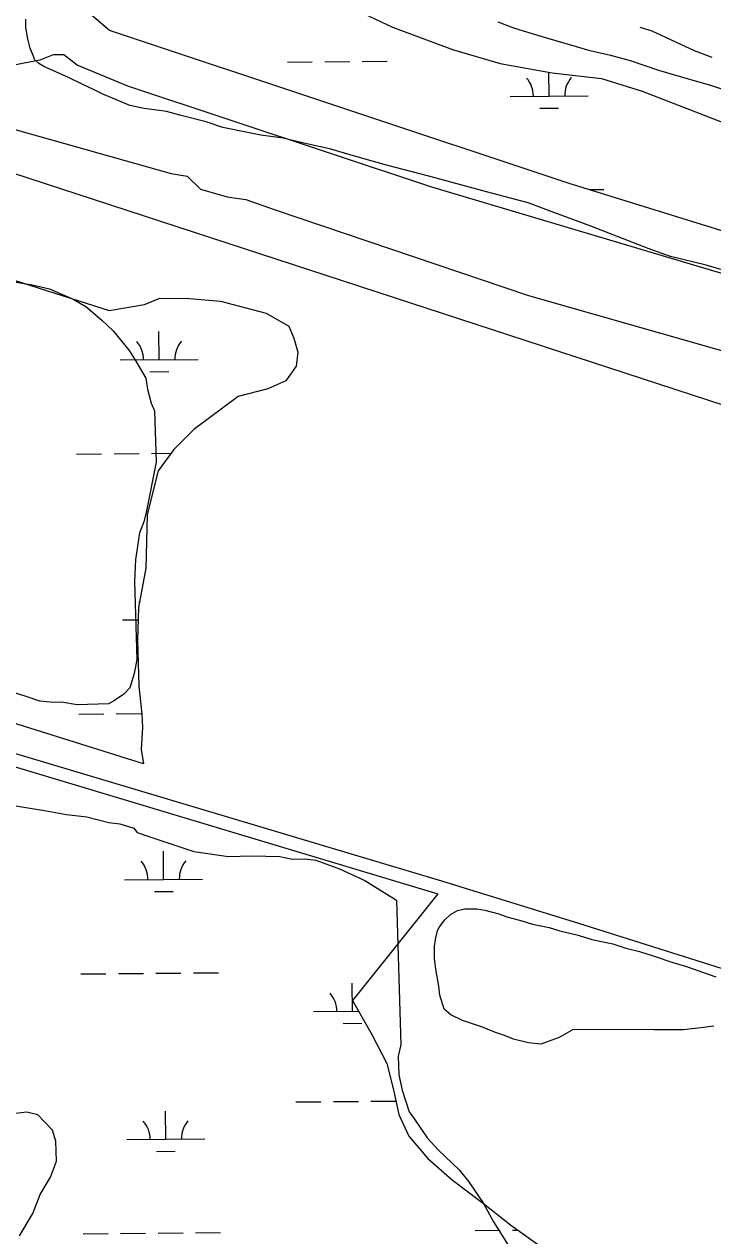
# Model space of a CAD drawing. Extents: x 3568792 to 3606828, y 529143 to 554785.
# Drawn here: x 3598222 to 3599104, y 537757 to 539308 of the extents above; entities that cross this region are included whole.
import ezdxf

# ---------------------------------------------------------------- set-up
doc = ezdxf.new("R2010")
doc.units = 0
for name, color, linetype in [('V-RAIL-TRAK', 7, 'Continuous'), ('V-ROAD-CNTR', 7, 'Continuous'), ('V-SITE-VEGE', 7, 'Continuous'), ('V-TOPO-SHOR', 7, 'Continuous'), ('V-WETL-SWMP', 7, 'Continuous')]:
    doc.layers.add(name, color=color, linetype=linetype)

msp = doc.modelspace()

# ---------------------------------------------------------------- linework, layer by layer
at = {"layer": 'V-RAIL-TRAK'}
for points in [[(3588701.9, 541364.3), (3595635.2, 539144), (3598756.4, 538211.6)], [(3598756.4, 538211.6), (3598931.8, 538157.6), (3599122.7, 538097.3), (3599351, 538026.6), (3599482.2, 537983.5)]]:
    msp.add_lwpolyline(points, dxfattribs=at)
at = {"layer": 'V-ROAD-CNTR'}
for points in [[(3590287.8, 541602.3), (3591975.1, 541072.5), (3593264.5, 540671.4), (3594324.9, 540335.1), (3595195.6, 540063.3), (3596054.3, 539794.4), (3596991.5, 539499.1), (3598079.9, 539159.1), (3598141.1, 539139.6), (3599140, 538813.5), (3599951.1, 538576.7)], [(3599010.4, 539304.7), (3599025.8, 539299.7), (3599079.9, 539274.6), (3599102.6, 539266.3)]]:
    msp.add_lwpolyline(points, dxfattribs=at)
at = {"layer": 'V-SITE-VEGE'}
for points in [[(3599125.9, 538990.7), (3599095.2, 538999.8), (3599049.6, 539010.9), (3599021, 539021.1), (3598947.7, 539049.8), (3598900, 539067.2), (3598867.1, 539079.5), (3598814.1, 539093.6), (3598739.9, 539113.9), (3598685.8, 539128), (3598649.8, 539138.1), (3598614.8, 539148.3), (3598574.5, 539157.3), (3598553.4, 539162.3), (3598524.8, 539166.2), (3598505.7, 539170.2), (3598476.1, 539176.2), (3598454.9, 539183.3), (3598423.1, 539191.4), (3598404, 539196.5), (3598375.4, 539200.4), (3598357.4, 539204.4), (3598335.1, 539213.6), (3598322.4, 539218.7), (3598310.7, 539224.9), (3598296.9, 539231.1), (3598277.7, 539240.4), (3598248, 539253.8), (3598240.5, 539257.9), (3598235.2, 539263.1), (3598234.1, 539266.3), (3598229.7, 539277.8), (3598226.4, 539289.4), (3598224.1, 539304.2), (3598224, 539314.7)], [(3598828.4, 539311.4), (3598849.6, 539303.3), (3598883.5, 539293.1), (3598946.1, 539274.8), (3598972.6, 539268.8), (3598998, 539261.7), (3599034.1, 539249.5), (3599072.2, 539238.3), (3599100.9, 539230.2), (3599128.4, 539221)], [(3598046.9, 539021.3), (3598079.2, 539012.3), (3598109.4, 539003.2), (3598137.5, 538998), (3598177.8, 538987.2), (3598202, 538979.9), (3598232.1, 538974.8), (3598254.3, 538969.5), (3598284.6, 538956.4), (3598300.9, 538946.9), (3598321.4, 538929.5), (3598335.8, 538915.9), (3598356.5, 538890.6), (3598364.9, 538876.8), (3598377.5, 538855.2), (3598379.9, 538841.3), (3598384.5, 538823.4), (3598388.8, 538813.6), (3598390.7, 538747.7)], [(3598390.7, 538747.7), (3598378.5, 538685.4), (3598375, 538671.3), (3598369.4, 538657.1), (3598364.4, 538623), (3598363.2, 538595), (3598366.1, 538495.2), (3598362.7, 538477.1), (3598357.2, 538459), (3598349.5, 538450.7), (3598337.7, 538442.4), (3598329.9, 538438.2), (3598289.9, 538437), (3598269.8, 538440.4), (3598259.9, 538440.1), (3598241.8, 538441.6), (3598225.7, 538447.1), (3598197.4, 538456.3)], [(3598205.8, 538308.6), (3598247.9, 538301.9), (3598276.1, 538296.7), (3598302.1, 538293.5), (3598330.3, 538286.3), (3598344.4, 538284.7), (3598362.5, 538279.3), (3598366.7, 538273.4), (3598382.8, 538267.9), (3598439.3, 538249.5), (3598483.5, 538242.9), (3598513.4, 538243.7), (3598549.4, 538242.8), (3598565.5, 538239.3), (3598581.5, 538239.7), (3598595.5, 538238.2), (3598625.8, 538227.1), (3598658.2, 538212), (3598698.9, 538187.2)], [(3598698.9, 538187.2), (3598704.4, 538001.6), (3598700.8, 537987.5), (3598701.5, 537963.5), (3598706.1, 537943.7), (3598714.9, 537915.9), (3598721.1, 537908.1), (3598737.8, 537882.7), (3598752.3, 537867.1), (3598779, 537841.9), (3598791.5, 537826.3), (3598810.2, 537798.9), (3598822.9, 537775.2), (3598843.9, 537741.9)], [(3599105, 538025.8), (3599088.6, 538023.5), (3599066.1, 538021.2), (3599028.4, 538020.8), (3598925.1, 538021.6), (3598906.8, 538011.1), (3598883.6, 538002.6), (3598867.8, 538004.5), (3598848.6, 538009), (3598836.9, 538013.7), (3598825.3, 538017.6), (3598808.8, 538024.3), (3598783.3, 538032.9), (3598768.2, 538040.2), (3598759.9, 538047.6), (3598754.2, 538065.4), (3598752.7, 538077), (3598749, 538098.8), (3598747.5, 538112.5), (3598747.3, 538128.2), (3598748.6, 538136.5), (3598751.2, 538148.1), (3598753.8, 538152.9), (3598760.6, 538161.9), (3598768, 538168.8), (3598776.9, 538173.7), (3598786.4, 538175.9), (3598801.5, 538176.1), (3598811.7, 538174.2), (3598829.6, 538169.6), (3598839.9, 538165.6), (3598859.1, 538160.4), (3598872.9, 538156.4), (3598894.1, 538151.9), (3598907.9, 538147.9), (3598931.2, 538142.1), (3598949, 538136.8), (3598975.8, 538131), (3598992.3, 538125.7), (3599010.1, 538121.1), (3599027.3, 538115.9), (3599052.7, 538107.3), (3599069.9, 538102), (3599107.7, 538088.8)], [(3598216, 537757.4), (3598233.1, 537785.9), (3598242.4, 537810.1), (3598255.7, 537832.5), (3598263.1, 537852.7), (3598262.4, 537878.7), (3598258, 537892.5), (3598239.4, 537912), (3598225.3, 537915.5), (3598203.4, 537912.9)]]:
    msp.add_lwpolyline(points, dxfattribs=at)
at = {"layer": 'V-TOPO-SHOR'}
for points in [[(3599303.2, 538933.2), (3598744, 539099.6), (3598354.6, 539229.1), (3598289.6, 539255.8), (3598272.5, 539269.3), (3598258.9, 539269.2), (3598241.9, 539262.3), (3598204.5, 539255.1)], [(3598150.5, 539190), (3598410, 539117.2), (3598430.5, 539114), (3598447.7, 539097.1), (3598481.8, 539087.2), (3598505.7, 539084), (3598543.3, 539070.6), (3598867.8, 538961), (3599123.9, 538888.2), (3599233.2, 538851.6), (3599273.9, 538841.8)]]:
    msp.add_lwpolyline(points, dxfattribs=at)
at = {"layer": 'V-WETL-SWMP'}
for p, q in [((3598558.9, 539259.8), (3598590.9, 539260.1)), ((3598606.9, 539260.2), (3598638.8, 539260.5)), ((3598654.8, 539260.6), (3598686.8, 539260.9)), ((3598894.1, 539216.2), (3598893.8, 539247)), ((3598844.1, 539215.8), (3598944.1, 539216.6)), ((3598882.2, 539200.7), (3598906.2, 539200.9)), ((3598945.6, 539096.6), (3598964.2, 539096.7)), ((3598394.8, 538878.9), (3598394.5, 538914.9)), ((3598344.8, 538878.5), (3598444.8, 538879.3)), ((3598383, 538863.4), (3598407, 538863.6)), ((3598289, 538757.9), (3598321, 538758.2)), ((3598337, 538758.3), (3598369, 538758.6)), ((3598385, 538758.7), (3598409.9, 538759)), ((3597604.2, 538539.4), (3598751.5, 538195.3)), ((3598347.6, 538545.8), (3598367.9, 538546)), ((3598291.8, 538425.3), (3598323.8, 538425.5)), ((3598339.8, 538425.7), (3598371.8, 538425.9)), ((3598400.4, 538213.6), (3598400.1, 538249.6)), ((3598350.4, 538213.2), (3598450.4, 538214)), ((3598388.6, 538198), (3598412.6, 538198.2)), ((3598751.5, 538195.3), (3598642.5, 538058.4)), ((3598294.6, 538092.6), (3598326.6, 538092.9)), ((3598342.6, 538093), (3598374.6, 538093.3)), ((3598390.6, 538093.4), (3598422.6, 538093.7)), ((3598438.6, 538093.8), (3598470.6, 538094.1)), ((3598642.3, 538044.8), (3598642, 538080.8)), ((3598642.5, 538058.4), (3598667, 538015.1)), ((3598592.3, 538044.4), (3598650.2, 538044.9)), ((3598630.5, 538029.3), (3598654.5, 538029.5)), ((3598667, 538015.1), (3598686.4, 537977.9)), ((3598686.4, 537977.9), (3598694.7, 537944)), ((3598569.9, 537928.7), (3598601.9, 537929)), ((3598617.9, 537929.2), (3598649.9, 537929.4)), ((3598665.9, 537929.6), (3598697.8, 537929.8)), ((3598694.7, 537944), (3598701.7, 537912.5)), ((3598403.2, 537880.9), (3598402.9, 537916.9)), ((3598701.7, 537912.5), (3598714.7, 537884.8)), ((3598714.7, 537884.8), (3598738.7, 537856.2)), ((3598353.2, 537880.5), (3598453.2, 537881.3)), ((3598391.4, 537865.4), (3598415.4, 537865.6)), ((3598738.7, 537856.2), (3598770, 537829.1)), ((3598770, 537829.1), (3598810, 537798.5)), ((3598810, 537798.5), (3598844.9, 537771.5)), ((3598297.4, 537759.9), (3598329.4, 537760.2)), ((3598345.4, 537760.3), (3598377.4, 537760.6)), ((3598393.4, 537760.8), (3598425.4, 537761)), ((3598441.4, 537761.2), (3598473.4, 537761.4)), ((3598799.3, 537764.2), (3598831.3, 537764.4)), ((3598844.9, 537771.5), (3598882.3, 537744.5)), ((3598847.3, 537764.6), (3598854.5, 537764.6))]:
    msp.add_line(p, q, dxfattribs=at)
for points in [[(3599337.3, 538975.1), (3598919.8, 539104.5), (3598331, 539300.1), (3598278.7, 539345.7)], [(3598620.8, 539338.8), (3598693.6, 539304.4), (3598770.6, 539275.8), (3598831.6, 539258.1), (3598898, 539246.2), (3598961.2, 539238.6), (3599013.3, 539222.5), (3599176.4, 539159.3)], [(3597355.1, 539252.7), (3598330.8, 538942), (3598375.9, 538949.7), (3598395.8, 538957.8), (3598433.6, 538957), (3598473.4, 538953.8), (3598531.7, 538938.5), (3598560.6, 538921.7), (3598567.3, 538906.2), (3598572.2, 538888.7), (3598570.3, 538870.4), (3598557, 538851.7), (3598534, 538841.6), (3598495.8, 538831.6), (3598439.1, 538789.7), (3598413.5, 538763.7), (3598393.5, 538736.7), (3598379.4, 538680.9), (3598377.6, 538612.2), (3598368.4, 538561.5), (3598367.1, 538519.3), (3598368.8, 538460.8), (3598372.4, 538425), (3598373.5, 538408.1), (3598371.6, 538379.8), (3598374.9, 538361.5), (3597484.5, 538640.7)]]:
    msp.add_lwpolyline(points, dxfattribs=at)
for centre, start, end in [((3598838.8, 539216.2), 359.7115, 41.2552), ((3598949.3, 539217.2), 139.7115, 181.2552), ((3598339.6, 538878.9), 359.7115, 41.2552), ((3598450.1, 538879.8), 139.7115, 181.2552), ((3598342.4, 538546.3), 39.2578, 41.2552), ((3598345.2, 538213.6), 359.7115, 41.2552), ((3598455.7, 538214.5), 139.7115, 181.2552), ((3598587.1, 538044.8), 359.7115, 41.2552), ((3598348, 537880.9), 359.7115, 41.2552), ((3598458.5, 537881.9), 139.7115, 181.2552)]:
    msp.add_arc(centre, 35.2, start, end, dxfattribs=at)

doc.saveas('drawing.dxf')
